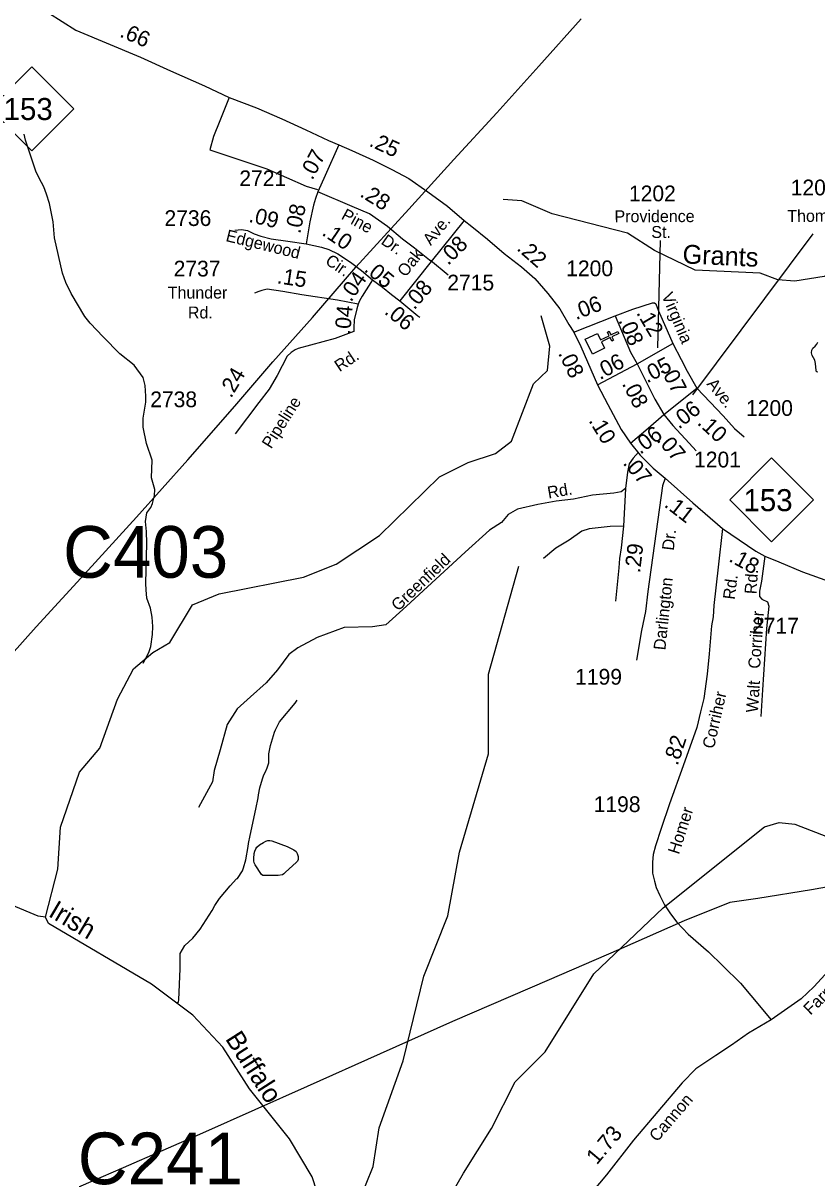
# Model space of a CAD drawing. Extents: x 1473865 to 1648260, y 639067 to 773536.
# Drawn here: x 1508916 to 1515215, y 656681 to 665851 of the extents above; entities that cross this region are included whole.
import ezdxf

# ---------------------------------------------------------------- set-up
doc = ezdxf.new("R2010")
doc.units = 0
for name, color, linetype in [('Exist Cultural Church CELL', 7, 'Continuous'), ('Exist Hydrographic Creek Single Shore', 7, 'Continuous'), ('Exist Hydrographic Creek Single Shore Label', 7, 'Continuous'), ('Exist Hydrographic Misc Water Feature', 7, 'Continuous'), ('Exist Road Non-System Type 51', 7, 'Continuous'), ('Exist Road Non-System Type 51 Label', 7, 'Continuous'), ('Exist Road Primary NC Attributed', 7, 'Continuous'), ('Exist Road Primary NC Service Mileage Hundredths English Label', 7, 'Continuous'), ('Exist Road Primary NC Shield CELL', 7, 'Continuous'), ('Exist Road Primary NC Shield Number Label', 7, 'Continuous'), ('Exist Road Secondary Mileage Hundredths English Label', 7, 'Continuous'), ('Exist Road Secondary Structure Culvert Number Label', 7, 'Continuous'), ('Exist Road Secondary Type 41 Attributed', 7, 'Continuous'), ('Exist Road Secondary Type 51 Attributed', 7, 'Continuous'), ('Exist Road Secondary Type 51 Label', 7, 'Continuous'), ('Exist Road Secondary Type 51 Number Label', 7, 'Continuous'), ('Exist Utilities Electrical Transmission Line', 7, 'Continuous')]:
    doc.layers.add(name, color=color, linetype=linetype)

msp = doc.modelspace()

# ---------------------------------------------------------------- linework, layer by layer
at = {"layer": 'Exist Cultural Church CELL'}
msp.add_lwpolyline([(1513473.1, 663387.3), (1513497.8, 663335.9), (1513566.5, 663368.8), (1513552.7, 663397.6), (1513567.1, 663404.5), (1513580.9, 663375.7), (1513635.2, 663401.6), (1513642.1, 663387.1), (1513587.8, 663361.2), (1513601.6, 663332.3), (1513587.2, 663325.4), (1513573.4, 663354.3), (1513504.7, 663321.5), (1513529.5, 663269.4), (1513433.4, 663223.5), (1513377.1, 663341.4)], close=True, dxfattribs=at)
at = {"layer": 'Exist Hydrographic Creek Single Shore'}
for points in [[(1516297.9, 663788.9), (1516133, 663890.7), (1515959, 663953.3), (1515859.9, 663997.9), (1515709.9, 664000.9), (1515599.9, 663934.2), (1515424.9, 663905), (1515273.9, 663839), (1515039.9, 663801.1), (1514905.9, 663813.7), (1514765.9, 663865.7), (1514248.9, 663889.3), (1513926.9, 664046.8), (1513711.9, 664182.4), (1513113.9, 664335.6), (1512873.9, 664438.9), (1512724.9, 664451.8)], [(1509092.8, 658751.1), (1509034.8, 658758.8), (1508374.2, 659034.8), (1507944.2, 659233.9), (1507781.2, 659375.8), (1507338.8, 660030.5), (1507331.8, 660099.6)], [(1513059.8, 657683.1), (1513444.8, 658302.2), (1513995.9, 658826.2), (1514798.9, 659469.8), (1514915.9, 659503.5), (1515040.9, 659491.2), (1515463.9, 659325.1), (1515588.9, 659325.9), (1515714.9, 659389), (1515900.8, 659569)], [(1510500.8, 657718.2), (1510262.8, 657972.5), (1509933.8, 658218.8), (1509116.8, 658701.4), (1509092.8, 658751.1)], [(1511366.8, 656210.5), (1511208.8, 656689.7), (1511029.8, 656992), (1510711.8, 657389), (1510500.8, 657718.2)], [(1511444.9, 655900.4), (1511766.1, 656000.6), (1511960.6, 656031.7), (1512119.7, 656115.6), (1512178.8, 656185.4), (1512178.8, 656239.2), (1512179.8, 656280), (1512232.5, 656310.1), (1512261.5, 656340.2), (1512301.3, 656360.6), (1512309.9, 656467), (1512309.9, 656543.3), (1512409.8, 656718), (1512631.8, 657074.6), (1512821.9, 657445), (1513059.8, 657683.1)]]:
    msp.add_lwpolyline(points, dxfattribs=at)
at = {"layer": 'Exist Hydrographic Misc Water Feature'}
for points in [[(1509868.4, 660768.3), (1509913.1, 660853.7), (1509930, 660901.4), (1509943.7, 660997.1), (1509944.9, 661061), (1509940.2, 661133.1), (1509927.5, 661205.3), (1509896.9, 661285.8), (1509892.1, 661349.8), (1509891.1, 661401.8), (1509896.8, 661721.5), (1509894.5, 661813.5), (1509887.9, 661893.6), (1509897.1, 661961.3), (1509929.9, 662004.7), (1509942.5, 662036.4), (1509959.7, 662100.1), (1509960.5, 662148), (1509934.2, 662240.5), (1509940.7, 662380.3), (1509895.2, 662513), (1509869.4, 662643.4), (1509868.7, 662713.4), (1509889, 662840.9), (1509889.9, 662888.9), (1509883.5, 662973), (1509868.6, 663037.2), (1509798.4, 663134.4), (1509684.1, 663224.6), (1509550.5, 663359), (1509448.5, 663468.8), (1509405.4, 663521.6), (1509296.7, 663703.5), (1509254.4, 663792.2), (1509227.7, 663864.7), (1509164.8, 664145.7), (1509161.4, 664177.7), (1509155.1, 664273.8), (1509125.7, 664418.3), (1509103.1, 664492.7), (1509080.1, 664551), (1509043.4, 664619), (1509018.4, 664676.1), (1508961.4, 664841.1), (1508934.8, 664921.6), (1508923.7, 664969.7)], [(1509092.8, 658751.1), (1509190.8, 659133.2), (1509213.8, 659467.5), (1509362.9, 659904.4), (1509523.8, 660094.8), (1509663.9, 660482.6), (1509792.9, 660722.9), (1509945.8, 660854.4), (1510079.8, 660933.8), (1510260.9, 661232.1), (1510470.9, 661319.8), (1511139.8, 661450.8), (1511399.8, 661553.8), (1511744.8, 661783.2), (1512219.8, 662249.5), (1512446.8, 662363.2), (1512664.9, 662434.2), (1512791.8, 662530.2), (1512966.9, 662986.2), (1513076.9, 663092.3), (1513096.9, 663285.6), (1513025.9, 663526.7)], [(1515223.6, 663080), (1515212.9, 663082.4), (1515208.9, 663094.2), (1515206.1, 663119), (1515204.6, 663149), (1515198.6, 663173.7), (1515188.4, 663193.2), (1515178, 663212.7), (1515172, 663232.1), (1515174.6, 663253.5), (1515183.5, 663269.4), (1515199.9, 663285.1), (1515213.1, 663303), (1515222, 663317.8)], [(1512094.9, 658283.5), (1512285.9, 658762.2), (1512377.8, 659269.2), (1512607.9, 660049), (1512609.9, 660682.5), (1512849.9, 661537.7)], [(1510138.4, 658070.7), (1510148.9, 658079.1), (1510151.2, 658095), (1510163.7, 658342.6), (1510161.8, 658462.6), (1510199, 658525.8), (1510264.1, 658584.6), (1510321.3, 658655.5), (1510416, 658805.6), (1510436.7, 658845.2), (1510473.7, 658900.5), (1510559.5, 659000.1), (1510610.5, 659055.5), (1510616.5, 659057.6), (1510657.7, 659120.9), (1510666.1, 659144.7), (1510683.3, 659208.3), (1510701.1, 659311.9), (1510705.5, 659335.8), (1510718.7, 659399.5), (1510763.7, 659608.4), (1510780.1, 659698.2), (1510784.5, 659722.1), (1510793.5, 659777.9), (1510814.8, 659849.4), (1510827.3, 659881.2), (1510839.8, 659904.9), (1510852.4, 659936.7), (1510867.1, 659976.4), (1510866.4, 660048.3), (1510879.6, 660116), (1510911.5, 660221.4), (1510917.9, 660239.3), (1510951, 660302.6), (1511075.7, 660452.2), (1511092.1, 660475.8)], [(1510792.3, 659325.6), (1510822.7, 659344.9), (1510842.9, 659355.2), (1510857.3, 659360.6), (1510873.8, 659361.7), (1510888.8, 659358.6), (1511011.4, 659312.4), (1511065.1, 659287.7), (1511082, 659273.7), (1511091.7, 659257.8), (1511097.6, 659232.7), (1511099.2, 659210.5), (1511094.7, 659196.4), (1511086.6, 659187.2), (1510996.4, 659107.1), (1510984.1, 659096.6), (1510974, 659088.2), (1510938.8, 659082.6), (1510898.1, 659081.3), (1510851.6, 659082.3), (1510818.1, 659083.7), (1510807.6, 659091.8), (1510757.6, 659167.1), (1510749.4, 659182.3), (1510746.9, 659199.5), (1510747.3, 659216.6), (1510749.5, 659256.5), (1510754.1, 659276.4), (1510762.3, 659294.1), (1510772, 659308.2), (1510792.3, 659325.6)], [(1511366.8, 656210.5), (1511442.8, 656251.7), (1511527.8, 656358.3), (1511693.8, 656771.9), (1511740.8, 657079.5), (1511932.9, 657610.6), (1512094.9, 658283.5)]]:
    msp.add_lwpolyline(points, dxfattribs=at)
at = {"layer": 'Exist Road Non-System Type 51'}
msp.add_line((1512150.1, 663968.8), (1512288, 663853), dxfattribs=at)
for points in [[(1510551.5, 665259.2), (1510477.3, 665075), (1510428, 664951.8), (1510398.4, 664845.8)], [(1510398.4, 664845.8), (1510850.6, 664693.4), (1511162.4, 664556.7), (1511251.4, 664530)], [(1513799.1, 662444.8), (1513757.1, 662396.5), (1513725.7, 662352.5), (1513711, 662285.3), (1513696.3, 662155.2)], [(1513696.3, 662155.2), (1513661, 662127.9), (1513603.3, 662117.4), (1513435.5, 662101.7), (1513283.5, 662070.2), (1513147.2, 662054.5), (1513000.4, 662028.2), (1512837.9, 661991.5), (1512764.5, 661949.5), (1512712.1, 661886.6), (1512617.7, 661823.6), (1512423.7, 661650.5), (1511957.2, 661220.3), (1511847.1, 661120.6), (1511794.6, 661073.4), (1511689.8, 661057.6), (1511464.4, 661052.4), (1511249.4, 660973.7), (1511097.4, 660889.8), (1511024, 660837.3), (1510934.9, 660716.6), (1510845.7, 660611.7), (1510719.9, 660501.5), (1510615.1, 660407.1), (1510536.4, 660281.2), (1510478.8, 660081.8), (1510433.5, 659916.6), (1510417.8, 659827.4), (1510307.7, 659622.8)], [(1513696.3, 662155.2), (1513679.6, 661857.2)], [(1513679.6, 661857.2), (1513574.7, 661853), (1513409, 661836.2), (1513350.3, 661817.3), (1513249.7, 661746), (1513142.7, 661680.9), (1513046.3, 661599.1)], [(1513679.6, 661857.2), (1513660.7, 661683.8), (1513648.1, 661599.9), (1513643.9, 661524.4), (1513616.7, 661262)], [(1514800.5, 661619.4), (1514774.2, 661420.9), (1514759.6, 661339.2), (1514759.6, 661298.3), (1514777.1, 661277.9), (1514823.8, 661254.6), (1514832.5, 661222.4), (1514815, 661044.4), (1514783, 660556.9), (1514771.3, 660343.9)]]:
    msp.add_lwpolyline(points, dxfattribs=at)
at = {"layer": 'Exist Road Primary NC Attributed'}
for points in [[(1508289, 666691.6), (1508495.8, 666476.3), (1508653.3, 666331.9), (1508774, 666232), (1508918, 666109.6), (1509006.1, 666015.7), (1509118.9, 665932.5), (1509335.7, 665795.8), (1509847.8, 665580.1), (1510085.4, 665473.2), (1510355.6, 665354.3), (1510551.5, 665259.2), (1510767.3, 665178.7), (1510968, 665091.6), (1511160.5, 665002.5), (1511339.4, 664919.2), (1511420.6, 664884.8)], [(1511420.6, 664884.8), (1511524.8, 664840.2), (1511693.5, 664762.3), (1511842.9, 664689.7), (1511975.9, 664616.1), (1512128.8, 664511.3), (1512283.7, 664396.7), (1512415.7, 664284.6)], [(1512415.7, 664284.6), (1512477, 664235.7), (1512601.1, 664135.2), (1512733.9, 664022.3), (1512872.2, 663916), (1512977, 663823.9), (1513079.4, 663704.2), (1513174, 663583.2), (1513247.1, 663458.4), (1513285.7, 663397.9)], [(1513285.7, 663397.9), (1513342.7, 663282.9), (1513474.9, 662978.8)], [(1513474.9, 662978.8), (1513555.5, 662823.3), (1513662.5, 662623.6), (1513735, 662516.6)], [(1513735, 662516.6), (1513813.4, 662419.9), (1513916.6, 662316.7), (1514010.1, 662238.3)], [(1514010.1, 662238.3), (1514230.4, 662041.6), (1514465.4, 661839)], [(1514465.4, 661839), (1514730.4, 661658.6), (1514800.5, 661619.4), (1514914, 661572.1), (1515100.8, 661494.3), (1515313.8, 661416.3)]]:
    msp.add_lwpolyline(points, dxfattribs=at)
at = {"layer": 'Exist Road Primary NC Shield CELL'}
for points in [[(1508652.1, 665171.2), (1508985.1, 665504.2), (1509318.1, 665171.2), (1508985.1, 664838.2)], [(1514522.8, 662065.2), (1514855.8, 662398.2), (1515188.8, 662065.2), (1514855.8, 661732.2)]]:
    msp.add_lwpolyline(points, close=True, dxfattribs=at)
at = {"layer": 'Exist Road Secondary Type 41 Attributed'}
msp.add_lwpolyline([(1511540.9, 663403.3), (1511392.1, 663346.8), (1511099.4, 663266.9), (1511074, 663255.5), (1511043.3, 663236.2), (1511012.5, 663205.9), (1510931, 663051.9), (1510867.6, 662945.5), (1510786.5, 662837.5), (1510597.6, 662589.6)], dxfattribs=at)
at = {"layer": 'Exist Road Secondary Type 51 Attributed'}
for p, q in [((1512415.7, 664284.6), (1512154.1, 663957.9)), ((1512154.1, 663957.9), (1511904.7, 663646.2)), ((1513285.7, 663397.9), (1513613.5, 663528)), ((1513787.6, 663144.3), (1514072.4, 663306.6)), ((1513474.9, 662978.8), (1513787.6, 663144.3)), ((1513999.4, 662742.3), (1514261.6, 662951.9))]:
    msp.add_line(p, q, dxfattribs=at)
for points in [[(1511420.6, 664884.8), (1511314.2, 664641.4), (1511255.6, 664512.4)], [(1511255.6, 664512.4), (1511236.2, 664457.6), (1511221.7, 664405.2), (1511192.2, 664273.8), (1511163.2, 664098.1)], [(1512154.1, 663957.9), (1512022.4, 664063.9), (1511927.4, 664135.2), (1511808.6, 664236.2), (1511666.1, 664337.2), (1511526.4, 664394.2), (1511255.6, 664512.4)], [(1510595.2, 664207.2), (1510648.9, 664211.5), (1510696.2, 664204), (1510750.5, 664178.2), (1510802, 664159.9), (1510883.7, 664138.9), (1511016.9, 664119.9), (1511163.2, 664098.1)], [(1511163.2, 664098.1), (1511283, 664070.7), (1511342.1, 664054), (1511414.1, 664020.2), (1511515.1, 663953), (1511601.6, 663887.5), (1511689.9, 663811.3)], [(1511689.9, 663811.3), (1511605.4, 663682.2), (1511584.4, 663645.6), (1511574.2, 663620.4)], [(1511689.9, 663811.3), (1511767.1, 663754.8), (1511838.8, 663697), (1511904.7, 663646.2)], [(1511574.2, 663620.4), (1511410.3, 663651.6), (1511127.7, 663694), (1510977.8, 663718.7), (1510853.6, 663738.1), (1510809.6, 663728.9), (1510787, 663720.3), (1510752.1, 663706.9)], [(1511904.7, 663646.2), (1512048.9, 663525.8), (1512063.4, 663516.5)], [(1513613.5, 663528), (1513753.2, 663580.6), (1513911.2, 663631.1), (1513926.3, 663631.1), (1513935.9, 663621.5), (1513956.4, 663571), (1514027.6, 663411.5), (1514072.4, 663306.6)], [(1511574.2, 663620.4), (1511563.5, 663583.3), (1511544.1, 663495.2), (1511540.9, 663431.2), (1511540.9, 663403.3)], [(1513613.5, 663528), (1513737, 663238), (1513787.6, 663144.3)], [(1514072.4, 663306.6), (1514136.9, 663178.7), (1514184.2, 663087.3), (1514261.6, 662951.9)], [(1513787.6, 663144.3), (1513929.2, 662865.2), (1513999.4, 662742.3)], [(1514261.6, 662951.9), (1514367.7, 662842.1), (1514472, 662732.5), (1514561.6, 662633.1), (1514636.5, 662564.6)], [(1513735, 662516.6), (1513876.8, 662634.9), (1513999.4, 662742.3)], [(1513999.4, 662742.3), (1514071.7, 662654.8), (1514202.3, 662515.2), (1514255.8, 662455.7)], [(1514010.1, 662238.3), (1513988.6, 662176), (1513873.6, 661337.7), (1513854.3, 661178.6), (1513824.2, 661028.2), (1513782.6, 660792.6)], [(1514465.4, 661839), (1514431.4, 661530), (1514398.1, 661225.9), (1514392.7, 661137.8), (1514378.8, 661064.8), (1514359.4, 660842.2), (1514344.5, 660681.6), (1514318.6, 660487.6), (1514290.6, 660383.3), (1514262.7, 660257.6), (1514154.1, 659952.3), (1514045.7, 659652.7), (1513978.9, 659454.8), (1513933.8, 659319.3), (1513916.6, 659248.4), (1513910.2, 659189.3), (1513910.6, 659100), (1513925.2, 659038.8), (1513940.2, 658986.2), (1513968.2, 658923.8), (1514004.7, 658848.6), (1514052, 658777.7), (1514104.7, 658713.2), (1514193.2, 658617.7), (1514355, 658475.2), (1514469.3, 658365.4), (1514608.7, 658228.5), (1514691.5, 658130.7), (1514851.6, 657937.2)], [(1517322, 659973.4), (1517079.7, 659884.2), (1516864.8, 659768.9), (1516798, 659733.5), (1516736.4, 659700.7), (1516672.3, 659664), (1516390.6, 659494.9), (1516261.3, 659405), (1516087, 659255.7), (1515975.1, 659135.5), (1515845, 659003.6), (1515427.7, 658471.4), (1515309.4, 658328.4), (1515191.2, 658198.4), (1515089.5, 658102.3), (1514851.6, 657937.2)], [(1514851.6, 657937.2), (1514673, 657830.2), (1514537.6, 657734.3), (1514412.3, 657654.4), (1514254.6, 657546.7), (1514147, 657436.4), (1513758.6, 656981.8), (1513544.7, 656706.7), (1513157.8, 656243.5)]]:
    msp.add_lwpolyline(points, dxfattribs=at)
at = {"layer": 'Exist Road Secondary Type 51 Number Label'}
for p, q in [((1514231.3, 662899), (1515185.9, 664176.6)), ((1513952.3, 663273.5), (1513974.3, 664125.2))]:
    msp.add_line(p, q, dxfattribs=at)
at = {"layer": 'Exist Utilities Electrical Transmission Line'}
for points in [[(1508538, 660519.8), (1509020.7, 661057.8), (1509432, 661507.1), (1509814.9, 661928.6), (1510224.3, 662384), (1510595.2, 662809.8), (1510897.1, 663160.8), (1511212.7, 663513.7), (1511557.2, 663913.9), (1511976.7, 664374.9), (1512335.2, 664767.1), (1512675.2, 665137.4), (1513009.3, 665509.9), (1513343.4, 665884.3)], [(1515718.4, 659066.6), (1515170.8, 658969.8), (1514745.6, 658900.9), (1514523, 658868.6), (1514160.7, 658722.4), (1513641, 658491.2), (1513091.2, 658254.3), (1512323.7, 657923), (1511749.4, 657666.5), (1511171.3, 657408), (1510339.3, 657037.8), (1509710.8, 656762.3), (1509197, 656538.7)]]:
    msp.add_lwpolyline(points, dxfattribs=at)

# ---------------------------------------------------------------- texts
at = {"layer": 'Exist Hydrographic Creek Single Shore Label'}
for s, rotation, p in [('Grants', 357.38816, (1514146.2, 663943.2)), ('Irish', 329.43119, (1509108.9, 658763.3)), ('Buffalo', 302.6567, (1510516.4, 657785.5))]:
    msp.add_text(s, height=150, rotation=rotation, dxfattribs=at).set_placement(p)
at = {"layer": 'Exist Road Non-System Type 51 Label'}
for s, rotation, p in [('Rd.', 9.88949, (1513085.3, 662075.5)), ('Greenfield', 43.59947, (1511891.9, 661176.3)), ('Rd.', 86.1654, (1514735.1, 661314.4)), ('Corriher', 86.1654, (1514763.9, 660722.3)), ('Walt', 86.1654, (1514746.7, 660373.4))]:
    msp.add_text(s, height=95, rotation=rotation, dxfattribs=at).set_placement(p)
at = {"layer": 'Exist Road Primary NC Service Mileage Hundredths English Label'}
for s, rotation, p in [('.66', 336.66997, (1509675.6, 665745.7)), ('.25', 335.15634, (1511654.8, 664878.8)), ('.22', 318.75184, (1512826.8, 664053.6)), ('.08', 295.53802, (1513159.9, 663229.4)), ('.10', 301.45673, (1513400.1, 662694.4)), ('.07', 309.50206, (1513670.8, 662354.6)), ('.11', 322.3431, (1513996.3, 662016.1)), ('.18', 331.62706, (1514508.6, 661580.8))]:
    msp.add_text(s, height=125, rotation=rotation, dxfattribs=at).set_placement(p)
at = {"layer": 'Exist Road Primary NC Shield Number Label'}
for p in [(1508761.2, 665081.5), (1514631.9, 661975.5)]:
    msp.add_text('153', height=175, dxfattribs=at).set_placement(p)
at = {"layer": 'Exist Road Secondary Mileage Hundredths English Label'}
for s, rotation, p in [('.07', 62.18108, (1511211.5, 664598.5)), ('.28', 328.45609, (1511581.1, 664478.9)), ('.09', 346.65722, (1510701, 664273.9)), ('.08', 78.58696, (1511115.4, 664173.9)), ('.10', 325.94068, (1511280.2, 664172.4)), ('.08', 44.82061, (1512288.8, 663922.6)), ('.05', 320.16396, (1511615.2, 663885.7)), ('.15', 351.51498, (1510926.4, 663785.4)), ('.04', 55.49135, (1511517.9, 663630.8)), ('.08', 49.28936, (1512020.8, 663568.7)), ('.06', 21.08095, (1513303.9, 663492.4)), ('.04', 84.92839, (1511511.6, 663373)), ('.06', 320.48335, (1511776.2, 663549)), ('.12', 300.56364, (1513778.9, 663549.6)), ('.08', 293.29051, (1513638.7, 663490.4)), ('.06', 28.1449, (1513494.2, 663015.5)), ('.05', 27.3724, (1513867.5, 662989.8)), ('.24', 59.27614, (1510566.3, 662867.8)), ('.07', 297.68946, (1513969.8, 663099.4)), ('.08', 297.21087, (1513665.6, 662987.5)), ('.06', 37.81966, (1514119.8, 662622.9)), ('.06', 36.94506, (1513814, 662422.3)), ('.10', 317.16709, (1514259.6, 662669.9)), ('.07', 309.50206, (1513938.5, 662538)), ('.29', 83.2415, (1513811.4, 661481)), ('.82', 71.56505, (1514109.4, 659950.1)), ('1.73', 49.98472, (1513468.9, 656780))]:
    msp.add_text(s, height=125, rotation=rotation, dxfattribs=at).set_placement(p)
at = {"layer": 'Exist Road Secondary Structure Culvert Number Label'}
for s, p in [('C403', (1509232.9, 661447.1)), ('C241', (1509349.8, 656631.3))]:
    msp.add_text(s, height=410.1, dxfattribs=at).set_placement(p)
at = {"layer": 'Exist Road Secondary Type 51 Label'}
for s, rotation, p in [('Pine', 331.29405, (1511434.2, 664300.4)), ('Providence', 0.11354, (1513609.1, 664269.8)), ('Thomas', 0.41132, (1514980.2, 664271.7)), ('Ave.', 50.20157, (1512151.3, 664079.7)), ('Edgewood', 346.14473, (1510518.9, 664121.3)), ('St.', 0.12509, (1513901.1, 664144.9)), ('Dr.', 325.13736, (1511749.4, 664103.2)), ('Cir.', 325.94068, (1511306.6, 663944.1)), ('Oak', 51.74062, (1511951.1, 663828.9)), ('Virginia', 292.82698, (1513980.5, 663688)), ('Rd.', 33.69007, (1511427.3, 663078.3)), ('Ave.', 309.03801, (1514336.1, 662983.8)), ('Pipeline', 57.52881, (1510884.1, 662465.3)), ('Dr.', 83.2415, (1514079, 661659.5)), ('Darlington', 84.04366, (1514012.3, 660868.6)), ('Rd.', 82.82039, (1514562.9, 661270)), ('Corriher', 77.24124, (1514397.4, 660084.2)), ('Homer', 72.23928, (1514120.1, 659244.9)), ('Farm', 43.99715, (1515163.2, 657969.7)), ('Cannon', 49.28346, (1513947.1, 656961.6))]:
    msp.add_text(s, height=95, rotation=rotation, dxfattribs=at).set_placement(p)
for s, p in [('Thunder', (1510063.8, 663664.2)), ('Rd.', (1510223.8, 663505.7))]:
    msp.add_text(s, height=95, dxfattribs=at).set_placement(p)
at = {"layer": 'Exist Road Secondary Type 51 Number Label'}
for s, p in [('2721', (1510631.9, 664556.5)), ('1202', (1513723.6, 664436.3)), ('1203', (1515007.2, 664483.4)), ('2736', (1510038, 664240.2)), ('2737', (1510110.8, 663839.4)), ('1200', (1513225.6, 663841.4)), ('2715', (1512282.2, 663728.3)), ('2738', (1509924.7, 662801.3)), ('1200', (1514652.7, 662732.2)), ('1201', (1514240.2, 662323.1)), ('2717', (1514700.2, 661003.8)), ('1199', (1513296.6, 660598)), ('1198', (1513443.7, 659586.3))]:
    msp.add_text(s, height=125, dxfattribs=at).set_placement(p)

doc.saveas('drawing.dxf')
